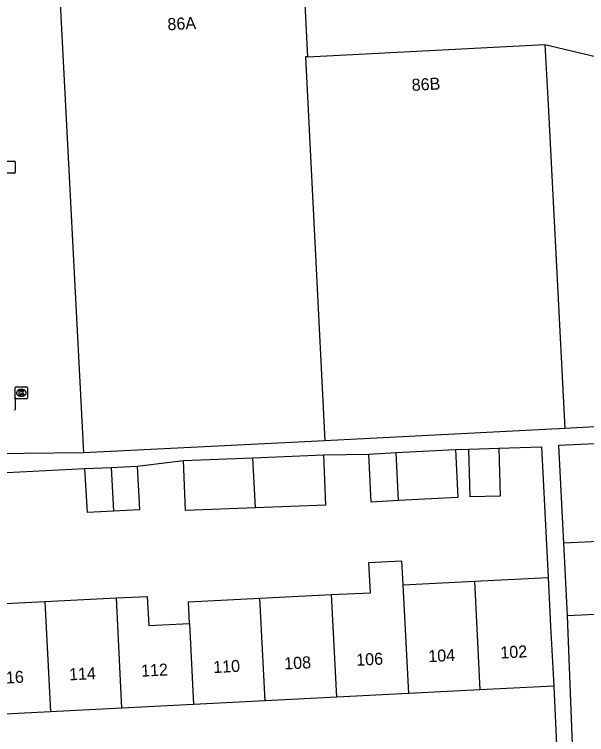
# Model space of a CAD drawing. Extents: x 161084 to 161928, y 385355 to 386522.
# Drawn here: x 161331.4 to 161379, y 385753.3 to 385813.1 of the extents above; entities that cross this region are included whole.
import ezdxf

# ---------------------------------------------------------------- set-up
doc = ezdxf.new("R2010")
doc.units = 0
for name, color, linetype in [('IMGEO_Kolk', 7, 'Continuous'), ('IMGEO_Pand', 7, 'Continuous'), ('IMGEO_Pand_nummerreeks', 7, 'Continuous'), ('IMGEO_Rijbaan_lokaal_open', 7, 'Continuous'), ('IMGEO_Rioolput', 7, 'Continuous'), ('IMGEO_Voetpad_open', 7, 'Continuous')]:
    doc.layers.add(name, color=color, linetype=linetype)

msp = doc.modelspace()

# ---------------------------------------------------------------- linework, layer by layer
at = {"layer": 'IMGEO_Kolk'}
for p, q in [((161330.582, 385800.955), (161331.434, 385800.955)), ((161331.508, 385800.881), (161331.508, 385800.029)), ((161331.434, 385799.955), (161330.582, 385799.955)), ((161331.508, 385781.261), (161331.508, 385782.113)), ((161331.583, 385782.187), (161332.435, 385782.187)), ((161331.996, 385781.967), (161332.021, 385781.967)), ((161332.509, 385782.113), (161332.509, 385781.261)), ((161332.435, 385781.187), (161331.583, 385781.187)), ((161332.019, 385781.407), (161331.994, 385781.407))]:
    msp.add_line(p, q, dxfattribs=at)
for points in [[(161330.582, 385800.955), (161331.434, 385800.955)], [(161331.508, 385800.881), (161331.508, 385800.029)], [(161331.434, 385799.955), (161330.582, 385799.955)], [(161331.508, 385781.261), (161331.508, 385782.113)], [(161331.583, 385782.187), (161332.435, 385782.187)], [(161331.829, 385781.887), (161331.952, 385781.887), (161331.952, 385781.736), (161332.082, 385781.887), (161332.246, 385781.887), (161332.1, 385781.736), (161332.253, 385781.487), (161332.101, 385781.487), (161332.016, 385781.651), (161331.952, 385781.584), (161331.952, 385781.487), (161331.829, 385781.487), (161331.829, 385781.887)], [(161332.509, 385782.113), (161332.509, 385781.261)], [(161332.435, 385781.187), (161331.583, 385781.187)]]:
    msp.add_lwpolyline(points, dxfattribs=at)
for centre, start, end in [((161331.432, 385800.879), 1.55205, 88.44795), ((161331.432, 385800.879), 1.55205, 88.44795), ((161331.432, 385800.031), 271.55205, 358.44795), ((161331.432, 385800.031), 271.55205, 358.44795), ((161331.585, 385782.111), 91.55205, 178.44795), ((161331.585, 385782.111), 91.55205, 178.44795), ((161332.433, 385782.111), 1.55205, 88.44795), ((161332.433, 385782.111), 1.55205, 88.44795), ((161331.585, 385781.263), 181.55205, 268.44795), ((161331.585, 385781.263), 181.55205, 268.44795), ((161332.433, 385781.263), 271.55205, 358.44795), ((161332.433, 385781.263), 271.55205, 358.44795)]:
    msp.add_arc(centre, 0.0765, start, end, dxfattribs=at)
for centre, major_axis, ratio, start_param, end_param in [((161331.995, 385781.687), (-0.387, 0.002), 0.722429, 4.712389, 7.853982), ((161332.02, 385781.687), (-0.39, 0.002), 0.717154, 1.570796, 4.712389)]:
    msp.add_ellipse(centre, major_axis=major_axis, ratio=ratio, start_param=start_param, end_param=end_param, dxfattribs=at)
at = {"layer": 'IMGEO_Pand'}
for points in [[(161337.206, 385776.693), (161335.232, 385814.645), (161355.473, 385815.698), (161355.789, 385809.619)], [(161355.789, 385809.619), (161375.498, 385810.645)], [(161375.498, 385810.645), (161375.758, 385805.652), (161377.159, 385778.718)], [(161355.789, 385809.619), (161355.61, 385809.61), (161357.219, 385777.711)], [(161377.159, 385778.718), (161357.219, 385777.711)], [(161357.219, 385777.711), (161342.2, 385776.953), (161337.206, 385776.693)], [(161363.145, 385776.717), (161368.062, 385776.983)], [(161368.062, 385776.983), (161368.278, 385772.996), (161363.347, 385772.729)], [(161369.185, 385777.009), (161371.674, 385777.084)], [(161371.674, 385777.084), (161371.794, 385773.108), (161369.305, 385773.033), (161369.185, 385777.009)], [(161351.241, 385776.295), (161357.108, 385776.522)], [(161357.108, 385776.522), (161357.269, 385772.349), (161351.452, 385772.124)], [(161360.864, 385776.593), (161363.145, 385776.717)], [(161363.347, 385772.729), (161361.08, 385772.606), (161360.864, 385776.593)], [(161363.347, 385772.729), (161363.145, 385776.717)], [(161345.471, 385776.072), (161351.241, 385776.295)], [(161351.452, 385772.124), (161345.632, 385771.899), (161345.471, 385776.072)], [(161351.452, 385772.124), (161351.241, 385776.295)], [(161337.296, 385775.386), (161339.458, 385775.495)], [(161339.654, 385771.85), (161337.492, 385771.741), (161337.296, 385775.386)], [(161339.458, 385775.495), (161341.62, 385775.604)], [(161339.458, 385775.495), (161339.654, 385771.85)], [(161341.62, 385775.604), (161341.817, 385771.959), (161339.654, 385771.85)], [(161387.025, 385768.095), (161380.603, 385767.775), (161380.524, 385769.358), (161377.063, 385769.185)], [(161377.364, 385763.158), (161377.115, 385768.152), (161377.063, 385769.185)], [(161357.779, 385764.912), (161361.012, 385765.076), (161360.885, 385767.574), (161363.6, 385767.712), (161363.701, 385765.723)], [(161369.648, 385766.025), (161375.772, 385766.335)], [(161375.772, 385766.335), (161375.977, 385762.291), (161376.23, 385757.297)], [(161363.701, 385765.723), (161369.648, 385766.025)], [(161363.701, 385765.723), (161364.158, 385756.686)], [(161369.648, 385766.025), (161370.105, 385756.987)], [(161333.958, 385764.335), (161339.905, 385764.636)], [(161339.905, 385764.636), (161342.463, 385764.766), (161342.586, 385762.339), (161345.976, 385762.511)], [(161340.368, 385755.481), (161339.905, 385764.636)], [(161345.976, 385762.511), (161345.885, 385764.31), (161351.832, 385764.611)], [(161351.832, 385764.611), (161357.779, 385764.912)], [(161352.263, 385756.083), (161351.832, 385764.611)], [(161358.21, 385756.385), (161357.779, 385764.912)], [(161328.01, 385764.034), (161333.958, 385764.335)], [(161333.958, 385764.335), (161334.421, 385755.18)], [(161387.459, 385759.415), (161381.035, 385759.094), (161380.824, 385763.331), (161377.364, 385763.158)], [(161345.976, 385762.511), (161346.316, 385755.782)], [(161376.23, 385757.297), (161370.105, 385756.987)], [(161364.158, 385756.686), (161358.21, 385756.385)], [(161370.105, 385756.987), (161364.158, 385756.686)], [(161352.263, 385756.083), (161346.316, 385755.782)], [(161358.21, 385756.385), (161352.263, 385756.083)], [(161340.368, 385755.481), (161334.421, 385755.18)], [(161346.316, 385755.782), (161340.368, 385755.481)], [(161334.421, 385755.18), (161328.473, 385754.879)]]:
    msp.add_lwpolyline(points, dxfattribs=at)
at = {"layer": 'IMGEO_Rijbaan_lokaal_open'}
for points in [[(161375.498, 385810.645), (161409.837, 385802.513), (161410.905, 385806.71)], [(161337.206, 385776.693), (161327.257, 385776.578)]]:
    msp.add_lwpolyline(points, dxfattribs=at)
at = {"layer": 'IMGEO_Rioolput'}
msp.add_line((161331.507, 385781.194), (161331.507, 385780.342), dxfattribs=at)
msp.add_lwpolyline([(161331.507, 385781.194), (161331.507, 385780.342)], dxfattribs=at)
for centre, start, end in [((161331.431, 385781.192), 1.55205, 88.44795), ((161331.431, 385781.192), 1.55205, 88.44795), ((161331.431, 385780.344), 271.55205, 358.44795), ((161331.431, 385780.344), 271.55205, 358.44795)]:
    msp.add_arc(centre, 0.0765, start, end, dxfattribs=at)
at = {"layer": 'IMGEO_Voetpad_open'}
for points in [[(161391.177, 385779.498), (161377.159, 385778.718)], [(161368.062, 385776.983), (161369.185, 385777.009)], [(161371.674, 385777.084), (161375.222, 385777.191), (161375.772, 385766.335)], [(161377.063, 385769.185), (161376.653, 385777.335), (161381.536, 385777.556)], [(161357.108, 385776.522), (161360.864, 385776.593)], [(161341.62, 385775.604), (161345.471, 385776.072)], [(161329.695, 385775.002), (161337.296, 385775.386)], [(161377.787, 385752.478), (161377.364, 385763.158)], [(161376.23, 385757.297), (161376.462, 385752.413)]]:
    msp.add_lwpolyline(points, dxfattribs=at)

# ---------------------------------------------------------------- texts
at = {"layer": 'IMGEO_Pand_nummerreeks'}
for s, rotation, p in [('86A', 2.97802, (161344.168, 385811.825)), ('86B', 2.97998, (161364.459, 385806.786)), ('104', 2.89858, (161365.837, 385759.294)), ('102', 2.89858, (161371.821, 385759.597)), ('108', 2.89858, (161353.868, 385758.688)), ('106', 2.89858, (161359.85, 385758.991)), ('112', 2.89858, (161341.979, 385758.086)), ('110', 2.89858, (161347.971, 385758.389)), ('116', 2.89858, (161330.01, 385757.48)), ('114', 2.89858, (161335.996, 385757.783))]:
    msp.add_text(s, height=1, rotation=rotation, dxfattribs=at).set_placement(p)

doc.saveas('drawing.dxf')
